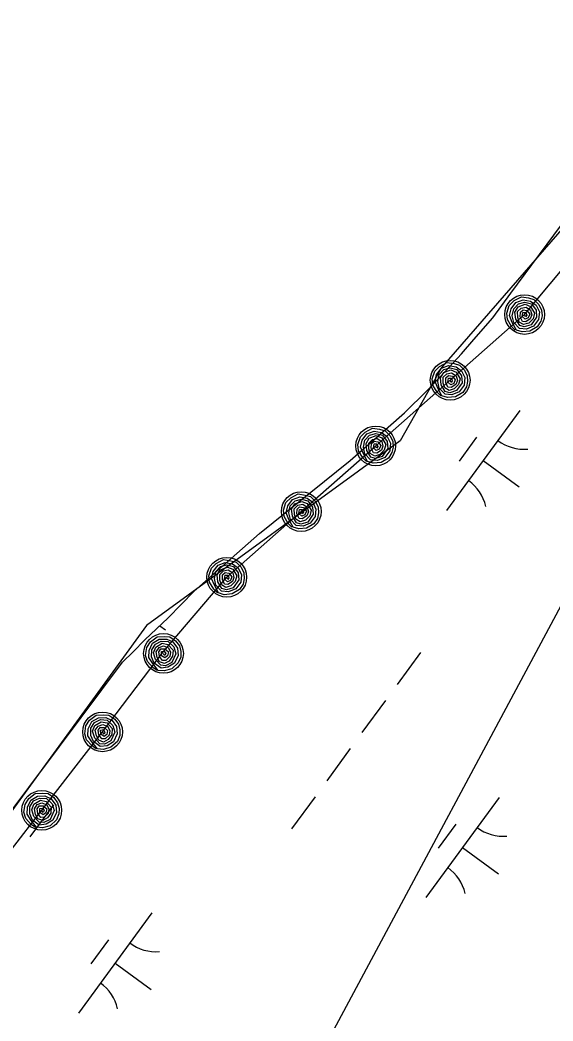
# Model space of a CAD drawing. Extents: x 3905714 to 3926767, y 183354 to 205755.
# Drawn here: x 3920712.1 to 3920926.8, y 197030 to 197433.3 of the extents above; entities that cross this region are included whole.
import ezdxf

# ---------------------------------------------------------------- set-up
doc = ezdxf.new("R2010")
doc.units = 0
for name, color, linetype in [('V-RIVR-EDGE', 7, 'Continuous'), ('V-RRAP-FSHR', 7, 'Continuous'), ('V-TOPO-SHOR', 7, 'Continuous'), ('V-UTIL-LINE', 7, 'Continuous'), ('V-WETL-SWMP', 7, 'Continuous')]:
    doc.layers.add(name, color=color, linetype=linetype)

msp = doc.modelspace()

# ---------------------------------------------------------------- linework, layer by layer
at = {"layer": 'V-RIVR-EDGE'}
msp.add_lwpolyline([(3921996.37, 198807.84), (3921873.11, 198661.97), (3921765.26, 198531.81), (3921689.02, 198401.65), (3921635.1, 198342.15), (3921596.05, 198267.77), (3921538.41, 198187.82), (3921512.38, 198139.47), (3921504.94, 198109.72), (3921462.17, 198065.09), (3921441.72, 198029.76), (3921413.83, 197977.7), (3921358.04, 197938.65), (3921205.57, 197715.52), (3921066.11, 197527.72), (3921054.96, 197492.39), (3920882.03, 197293.43), (3920865.29, 197263.67), (3920763.02, 197189.3), (3920560.34, 196910.38), (3920445.06, 196702.12), (3920407.87, 196622.17), (3920313.04, 196467.83)], dxfattribs=at)
at = {"layer": 'V-RRAP-FSHR'}
for points in [[(3920648.98, 197018.81), (3920672.97, 197051.45), (3920696.34, 197083.26), (3920720.85, 197114.87), (3920745.37, 197146.48), (3920769.89, 197178.85), (3920795.39, 197208.76), (3920825.38, 197235.23), (3920855.38, 197261.69), (3920885.37, 197288.15), (3920915.37, 197314.62), (3920940.83, 197345.18)], [(3920911.6, 197308.34), (3920910.14, 197309.82), (3920908.45, 197312.62), (3920908.17, 197315.19), (3920909.19, 197318.24), (3920911.12, 197320.21), (3920914.07, 197321.72), (3920916.95, 197321.3), (3920919.15, 197320.74), (3920921.14, 197318.71), (3920922.22, 197316.43), (3920922.38, 197314.07), (3920921.92, 197311.9), (3920920.49, 197309.71), (3920917.52, 197307.91), (3920914.35, 197307.61), (3920912.05, 197308.31), (3920910.4, 197311.42), (3920909.27, 197314.17), (3920909.91, 197316.88), (3920911.84, 197319.48), (3920914.75, 197320.56), (3920917.72, 197320.07), (3920920, 197318.45), (3920921.3, 197315.65), (3920921.03, 197312.68), (3920918.99, 197309.91), (3920916.08, 197308.79), (3920913.3, 197308.98), (3920911, 197311.45), (3920910.39, 197314.14), (3920910.97, 197316.92), (3920912.86, 197318.94), (3920915.41, 197319.63), (3920918.08, 197318.94), (3920919.96, 197316.42), (3920920.2, 197313.59), (3920917.97, 197310.41), (3920915.24, 197309.61), (3920913.41, 197310.14), (3920911.81, 197312.74), (3920911.47, 197315.61), (3920912.76, 197317.68), (3920915.61, 197318.75), (3920917.79, 197317.82), (3920919.41, 197315.19), (3920918.76, 197312.87), (3920917.04, 197311.15), (3920914.97, 197310.54), (3920913.19, 197311.58), (3920912.6, 197313.48), (3920912.56, 197315.79), (3920914.04, 197317.25), (3920915.97, 197317.58), (3920917.8, 197316.39), (3920918.27, 197314.54), (3920917.66, 197312.88), (3920915.81, 197311.67), (3920914.49, 197311.87), (3920913.61, 197313.67), (3920913.67, 197315.59), (3920914.72, 197316.56), (3920916.26, 197316.28), (3920917.43, 197314.82), (3920916.82, 197313.3), (3920915.62, 197312.71), (3920914.45, 197313.86), (3920914.7, 197315.49), (3920915.88, 197315.43), (3920916.24, 197314.35), (3920915.77, 197313.66), (3920915.33, 197314.6)], [(3920881.6, 197281.88), (3920880.14, 197283.36), (3920878.45, 197286.16), (3920878.18, 197288.73), (3920879.2, 197291.77), (3920881.12, 197293.74), (3920884.08, 197295.26), (3920886.95, 197294.83), (3920889.16, 197294.28), (3920891.14, 197292.25), (3920892.22, 197289.96), (3920892.39, 197287.61), (3920891.92, 197285.44), (3920890.5, 197283.25), (3920887.52, 197281.45), (3920884.36, 197281.15), (3920882.06, 197281.85), (3920880.41, 197284.96), (3920879.27, 197287.7), (3920879.92, 197290.42), (3920881.84, 197293.02), (3920884.75, 197294.1), (3920887.73, 197293.6), (3920890.01, 197291.99), (3920891.31, 197289.19), (3920891.04, 197286.22), (3920889, 197283.45), (3920886.09, 197282.32), (3920883.3, 197282.52), (3920881.01, 197284.98), (3920880.39, 197287.68), (3920880.98, 197290.46), (3920882.87, 197292.47), (3920885.42, 197293.17), (3920888.09, 197292.48), (3920889.96, 197289.96), (3920890.2, 197287.12), (3920887.97, 197283.95), (3920885.25, 197283.14), (3920883.42, 197283.67), (3920881.82, 197286.28), (3920881.48, 197289.14), (3920882.77, 197291.22), (3920885.61, 197292.28), (3920887.79, 197291.36), (3920889.41, 197288.73), (3920888.77, 197286.4), (3920887.04, 197284.69), (3920884.97, 197284.07), (3920883.19, 197285.12), (3920882.61, 197287.02), (3920882.57, 197289.32), (3920884.05, 197290.78), (3920885.97, 197291.12), (3920887.81, 197289.93), (3920888.27, 197288.07), (3920887.67, 197286.41), (3920885.81, 197285.2), (3920884.5, 197285.41), (3920883.62, 197287.2), (3920883.67, 197289.13), (3920884.73, 197290.1), (3920886.27, 197289.82), (3920887.44, 197288.35), (3920886.83, 197286.84), (3920885.63, 197286.25), (3920884.46, 197287.4), (3920884.7, 197289.02), (3920885.88, 197288.97), (3920886.25, 197287.89), (3920885.77, 197287.19), (3920885.33, 197288.13)], [(3920851.61, 197255.41), (3920850.15, 197256.89), (3920848.46, 197259.7), (3920848.18, 197262.26), (3920849.2, 197265.31), (3920851.13, 197267.28), (3920854.08, 197268.8), (3920856.96, 197268.37), (3920859.16, 197267.81), (3920861.15, 197265.78), (3920862.23, 197263.5), (3920862.39, 197261.15), (3920861.93, 197258.98), (3920860.5, 197256.79), (3920857.53, 197254.98), (3920854.36, 197254.68), (3920852.06, 197255.39), (3920850.41, 197258.49), (3920849.28, 197261.24), (3920849.93, 197263.96), (3920851.85, 197266.55), (3920854.76, 197267.63), (3920857.73, 197267.14), (3920860.01, 197265.52), (3920861.31, 197262.73), (3920861.04, 197259.76), (3920859, 197256.98), (3920856.09, 197255.86), (3920853.31, 197256.05), (3920851.02, 197258.52), (3920850.4, 197261.21), (3920850.98, 197263.99), (3920852.87, 197266.01), (3920855.42, 197266.7), (3920858.1, 197266.02), (3920859.97, 197263.49), (3920860.21, 197260.66), (3920857.98, 197257.48), (3920855.25, 197256.68), (3920853.42, 197257.21), (3920851.82, 197259.82), (3920851.48, 197262.68), (3920852.77, 197264.75), (3920855.62, 197265.82), (3920857.8, 197264.89), (3920859.42, 197262.26), (3920858.77, 197259.94), (3920857.05, 197258.23), (3920854.98, 197257.61), (3920853.2, 197258.65), (3920852.61, 197260.55), (3920852.57, 197262.86), (3920854.05, 197264.32), (3920855.98, 197264.65), (3920857.81, 197263.46), (3920858.28, 197261.61), (3920857.68, 197259.95), (3920855.82, 197258.74), (3920854.5, 197258.94), (3920853.62, 197260.74), (3920853.68, 197262.66), (3920854.73, 197263.64), (3920856.27, 197263.35), (3920857.45, 197261.89), (3920856.83, 197260.37), (3920855.63, 197259.79), (3920854.46, 197260.94), (3920854.71, 197262.56), (3920855.89, 197262.51), (3920856.25, 197261.43), (3920855.78, 197260.73), (3920855.34, 197261.67)], [(3920821.61, 197228.95), (3920820.15, 197230.43), (3920818.46, 197233.23), (3920818.19, 197235.8), (3920819.21, 197238.84), (3920821.13, 197240.82), (3920824.09, 197242.33), (3920826.96, 197241.9), (3920829.17, 197241.35), (3920831.16, 197239.32), (3920832.24, 197237.03), (3920832.4, 197234.68), (3920831.93, 197232.51), (3920830.51, 197230.32), (3920827.54, 197228.52), (3920824.37, 197228.22), (3920822.07, 197228.92), (3920820.42, 197232.03), (3920819.28, 197234.78), (3920819.93, 197237.49), (3920821.85, 197240.09), (3920824.76, 197241.17), (3920827.74, 197240.67), (3920830.02, 197239.06), (3920831.32, 197236.26), (3920831.05, 197233.29), (3920829.01, 197230.52), (3920826.1, 197229.4), (3920823.31, 197229.59), (3920821.02, 197232.05), (3920820.4, 197234.75), (3920820.99, 197237.53), (3920822.88, 197239.55), (3920825.43, 197240.24), (3920828.1, 197239.55), (3920829.98, 197237.03), (3920830.21, 197234.2), (3920827.98, 197231.02), (3920825.26, 197230.21), (3920823.43, 197230.74), (3920821.83, 197233.35), (3920821.49, 197236.21), (3920822.78, 197238.29), (3920825.62, 197239.35), (3920827.8, 197238.43), (3920829.42, 197235.8), (3920828.78, 197233.48), (3920827.06, 197231.76), (3920824.98, 197231.14), (3920823.21, 197232.19), (3920822.62, 197234.09), (3920822.58, 197236.39), (3920824.06, 197237.86), (3920825.99, 197238.19), (3920827.82, 197237), (3920828.28, 197235.15), (3920827.68, 197233.48), (3920825.82, 197232.27), (3920824.51, 197232.48), (3920823.63, 197234.28), (3920823.69, 197236.2), (3920824.74, 197237.17), (3920826.28, 197236.89), (3920827.45, 197235.43), (3920826.84, 197233.91), (3920825.64, 197233.32), (3920824.47, 197234.47), (3920824.71, 197236.09), (3920825.89, 197236.04), (3920826.26, 197234.96), (3920825.78, 197234.27), (3920825.34, 197235.21)], [(3920791.62, 197202.49), (3920790.16, 197203.97), (3920788.47, 197206.77), (3920788.19, 197209.33), (3920789.21, 197212.38), (3920791.14, 197214.35), (3920794.1, 197215.87), (3920796.97, 197215.44), (3920799.17, 197214.89), (3920801.16, 197212.86), (3920802.24, 197210.57), (3920802.41, 197208.22), (3920801.94, 197206.05), (3920800.52, 197203.86), (3920797.54, 197202.05), (3920794.37, 197201.75), (3920792.08, 197202.46), (3920790.42, 197205.57), (3920789.29, 197208.31), (3920789.94, 197211.03), (3920791.86, 197213.62), (3920794.77, 197214.71), (3920797.74, 197214.21), (3920800.03, 197212.59), (3920801.32, 197209.8), (3920801.05, 197206.83), (3920799.02, 197204.05), (3920796.1, 197202.93), (3920793.32, 197203.13), (3920791.03, 197205.59), (3920790.41, 197208.28), (3920791, 197211.07), (3920792.88, 197213.08), (3920795.44, 197213.77), (3920798.11, 197213.09), (3920799.98, 197210.57), (3920800.22, 197207.73), (3920797.99, 197204.55), (3920795.27, 197203.75), (3920793.43, 197204.28), (3920791.83, 197206.89), (3920791.49, 197209.75), (3920792.78, 197211.82), (3920795.63, 197212.89), (3920797.81, 197211.97), (3920799.43, 197209.34), (3920798.79, 197207.01), (3920797.06, 197205.3), (3920794.99, 197204.68), (3920793.21, 197205.72), (3920792.63, 197207.63), (3920792.58, 197209.93), (3920794.06, 197211.39), (3920795.99, 197211.73), (3920797.82, 197210.54), (3920798.29, 197208.68), (3920797.69, 197207.02), (3920795.83, 197205.81), (3920794.52, 197206.02), (3920793.63, 197207.81), (3920793.69, 197209.74), (3920794.75, 197210.71), (3920796.28, 197210.42), (3920797.46, 197208.96), (3920796.84, 197207.45), (3920795.65, 197206.86), (3920794.47, 197208.01), (3920794.72, 197209.63), (3920795.9, 197209.58), (3920796.27, 197208.5), (3920795.79, 197207.8), (3920795.35, 197208.74)], [(3920767.35, 197171.21), (3920765.64, 197172.4), (3920763.46, 197174.83), (3920762.71, 197177.3), (3920763.14, 197180.48), (3920764.66, 197182.78), (3920767.28, 197184.82), (3920770.19, 197184.94), (3920772.46, 197184.81), (3920774.79, 197183.18), (3920776.28, 197181.14), (3920776.88, 197178.86), (3920776.83, 197176.64), (3920775.84, 197174.23), (3920773.25, 197171.9), (3920770.2, 197171.01), (3920767.81, 197171.27), (3920765.6, 197174.02), (3920763.98, 197176.5), (3920764.1, 197179.29), (3920765.51, 197182.2), (3920768.16, 197183.81), (3920771.18, 197183.88), (3920773.72, 197182.72), (3920775.52, 197180.21), (3920775.81, 197177.24), (3920774.33, 197174.14), (3920771.68, 197172.49), (3920768.9, 197172.16), (3920766.19, 197174.15), (3920765.08, 197176.68), (3920765.14, 197179.52), (3920766.62, 197181.86), (3920768.99, 197183.02), (3920771.75, 197182.84), (3920774.06, 197180.71), (3920774.82, 197177.98), (3920773.23, 197174.44), (3920770.7, 197173.14), (3920768.8, 197173.32), (3920766.74, 197175.58), (3920765.87, 197178.33), (3920766.75, 197180.61), (3920769.35, 197182.18), (3920771.66, 197181.68), (3920773.74, 197179.4), (3920773.55, 197177), (3920772.18, 197174.99), (3920770.26, 197174), (3920768.31, 197174.69), (3920767.38, 197176.45), (3920766.91, 197178.71), (3920768.09, 197180.42), (3920769.92, 197181.11), (3920771.94, 197180.28), (3920772.75, 197178.55), (3920772.47, 197176.8), (3920770.87, 197175.27), (3920769.54, 197175.22), (3920768.34, 197176.82), (3920768.03, 197178.72), (3920768.89, 197179.87), (3920770.45, 197179.88), (3920771.88, 197178.67), (3920771.56, 197177.06), (3920770.49, 197176.26), (3920769.13, 197177.17), (3920769.06, 197178.81), (3920770.23, 197178.98), (3920770.79, 197177.99), (3920770.46, 197177.21), (3920769.85, 197178.06)], [(3920742.84, 197139.61), (3920741.13, 197140.79), (3920738.94, 197143.22), (3920738.19, 197145.69), (3920738.62, 197148.88), (3920740.15, 197151.17), (3920742.77, 197153.21), (3920745.67, 197153.33), (3920747.94, 197153.2), (3920750.27, 197151.58), (3920751.76, 197149.54), (3920752.36, 197147.25), (3920752.31, 197145.04), (3920751.32, 197142.62), (3920748.74, 197140.29), (3920745.68, 197139.4), (3920743.29, 197139.66), (3920741.09, 197142.41), (3920739.46, 197144.89), (3920739.59, 197147.68), (3920740.99, 197150.59), (3920743.65, 197152.2), (3920746.66, 197152.27), (3920749.21, 197151.11), (3920751, 197148.61), (3920751.29, 197145.64), (3920749.81, 197142.53), (3920747.16, 197140.88), (3920744.39, 197140.55), (3920741.68, 197142.55), (3920740.56, 197145.08), (3920740.62, 197147.92), (3920742.1, 197150.25), (3920744.48, 197151.41), (3920747.23, 197151.24), (3920749.54, 197149.11), (3920750.31, 197146.37), (3920748.71, 197142.83), (3920746.18, 197141.53), (3920744.28, 197141.71), (3920742.23, 197143.97), (3920741.36, 197146.72), (3920742.24, 197149), (3920744.83, 197150.58), (3920747.15, 197150.08), (3920749.23, 197147.8), (3920749.03, 197145.4), (3920747.66, 197143.39), (3920745.74, 197142.39), (3920743.8, 197143.09), (3920742.87, 197144.85), (3920742.39, 197147.1), (3920743.57, 197148.81), (3920745.41, 197149.5), (3920747.43, 197148.67), (3920748.23, 197146.94), (3920747.95, 197145.2), (3920746.35, 197143.66), (3920745.02, 197143.61), (3920743.82, 197145.22), (3920743.52, 197147.12), (3920744.37, 197148.27), (3920745.94, 197148.28), (3920747.36, 197147.06), (3920747.04, 197145.46), (3920745.98, 197144.65), (3920744.61, 197145.57), (3920744.55, 197147.21), (3920745.72, 197147.37), (3920746.28, 197146.38), (3920745.94, 197145.61), (3920745.33, 197146.45)], [(3920718.32, 197108), (3920716.61, 197109.18), (3920714.43, 197111.62), (3920713.68, 197114.09), (3920714.11, 197117.27), (3920715.63, 197119.57), (3920718.25, 197121.61), (3920721.16, 197121.73), (3920723.43, 197121.6), (3920725.76, 197119.97), (3920727.25, 197117.93), (3920727.85, 197115.65), (3920727.79, 197113.43), (3920726.81, 197111.01), (3920724.22, 197108.68), (3920721.17, 197107.8), (3920718.78, 197108.06), (3920716.57, 197110.8), (3920714.95, 197113.29), (3920715.07, 197116.08), (3920716.48, 197118.99), (3920719.13, 197120.59), (3920722.15, 197120.66), (3920724.69, 197119.5), (3920726.49, 197117), (3920726.78, 197114.03), (3920725.29, 197110.93), (3920722.65, 197109.28), (3920719.87, 197108.95), (3920717.16, 197110.94), (3920716.05, 197113.47), (3920716.11, 197116.31), (3920717.58, 197118.65), (3920719.96, 197119.8), (3920722.71, 197119.63), (3920725.03, 197117.5), (3920725.79, 197114.76), (3920724.19, 197111.22), (3920721.67, 197109.92), (3920719.77, 197110.1), (3920717.71, 197112.36), (3920716.84, 197115.11), (3920717.72, 197117.39), (3920720.32, 197118.97), (3920722.63, 197118.47), (3920724.71, 197116.19), (3920724.52, 197113.79), (3920723.14, 197111.78), (3920721.23, 197110.79), (3920719.28, 197111.48), (3920718.35, 197113.24), (3920717.88, 197115.49), (3920719.06, 197117.21), (3920720.89, 197117.9), (3920722.91, 197117.07), (3920723.72, 197115.33), (3920723.44, 197113.59), (3920721.84, 197112.05), (3920720.51, 197112.01), (3920719.31, 197113.61), (3920719, 197115.51), (3920719.86, 197116.66), (3920721.42, 197116.67), (3920722.85, 197115.45), (3920722.53, 197113.85), (3920721.46, 197113.05), (3920720.1, 197113.96), (3920720.03, 197115.6), (3920721.2, 197115.77), (3920721.76, 197114.77), (3920721.42, 197114), (3920720.82, 197114.84)]]:
    msp.add_lwpolyline(points, dxfattribs=at)
for centre in [(3920915.37, 197314.62), (3920885.37, 197288.15), (3920855.38, 197261.69), (3920825.38, 197235.23), (3920795.39, 197208.76), (3920769.89, 197178.09), (3920745.37, 197146.48), (3920720.85, 197114.87)]:
    msp.add_circle(centre, 8, dxfattribs=at)
at = {"layer": 'V-TOPO-SHOR'}
msp.add_lwpolyline([(3920283.48, 196434.74), (3920369.31, 196563.32), (3920442.98, 196694.93), (3920510.16, 196823.59), (3920590.67, 196948.7), (3920668.28, 197060.86), (3920753.41, 197174.56), (3920757.7, 197178.69), (3920762.38, 197183.59), (3920771.74, 197192.37), (3920782.27, 197203.21), (3920808.52, 197226.43), (3920845.03, 197255.84), (3920866.99, 197275.07), (3920876.09, 197283.97), (3920883.37, 197291.72), (3920890, 197298.82), (3920894.95, 197304.5), (3920902.5, 197313.28), (3920909.79, 197323.23), (3920918.25, 197334.6), (3920930.22, 197350.75)], dxfattribs=at)
at = {"layer": 'V-UTIL-LINE'}
msp.add_lwpolyline([(3922094.67, 198742.56), (3921080.02, 197477.61), (3915734.79, 187496.67)], dxfattribs=at)
at = {"layer": 'V-WETL-SWMP'}
for p, q in [((3920918.25, 197334.6), (3920930.22, 197350.75)), ((3920909.79, 197323.23), (3920918.25, 197334.6)), ((3920902.5, 197313.28), (3920909.79, 197323.23)), ((3920894.95, 197304.5), (3920902.5, 197313.28)), ((3920890.01, 197298.82), (3920894.95, 197304.5)), ((3920883.37, 197291.72), (3920890.01, 197298.82)), ((3920876.09, 197283.97), (3920883.37, 197291.72)), ((3920866.99, 197275.06), (3920876.09, 197283.97)), ((3920913.48, 197275.95), (3920883.93, 197235.62)), ((3920845.03, 197255.84), (3920866.99, 197275.06)), ((3920896.03, 197265.19), (3920888.94, 197255.51)), ((3920808.52, 197226.44), (3920845.03, 197255.84)), ((3920898.71, 197255.79), (3920913.23, 197245.15)), ((3920782.27, 197203.21), (3920808.52, 197226.44)), ((3920771.74, 197192.37), (3920782.27, 197203.21)), ((3920762.38, 197183.59), (3920771.74, 197192.37)), ((3920768.38, 197189.22), (3920770.69, 197187.53)), ((3920757.7, 197178.69), (3920762.38, 197183.59)), ((3920753.41, 197174.56), (3920757.7, 197178.69)), ((3920873.49, 197178.44), (3920864.04, 197165.53)), ((3920668.28, 197060.86), (3920753.41, 197174.56)), ((3920859.31, 197159.08), (3920849.85, 197146.17)), ((3920845.12, 197139.72), (3920835.67, 197126.81)), ((3920830.94, 197120.36), (3920821.48, 197107.45)), ((3920905.12, 197120.03), (3920875.57, 197079.7)), ((3920725.53, 197117.07), (3920716.07, 197104.16)), ((3920887.67, 197109.27), (3920880.58, 197099.59)), ((3920890.35, 197099.87), (3920904.87, 197089.23)), ((3920765.17, 197073.52), (3920735.62, 197033.18)), ((3920747.72, 197062.75), (3920740.62, 197053.07)), ((3920750.39, 197053.35), (3920764.91, 197042.71))]:
    msp.add_line(p, q, dxfattribs=at)
for centre, start, end in [((3920915.22, 197277.93), 233, 274.5436), ((3920882.57, 197233.37), 13, 54.5436), ((3920906.86, 197122.01), 233, 274.5436), ((3920874.22, 197077.44), 13, 54.5436), ((3920766.91, 197075.49), 233, 274.5436), ((3920734.26, 197030.93), 13, 54.5436)]:
    msp.add_arc(centre, 17.62, start, end, dxfattribs=at)

doc.saveas('drawing.dxf')
